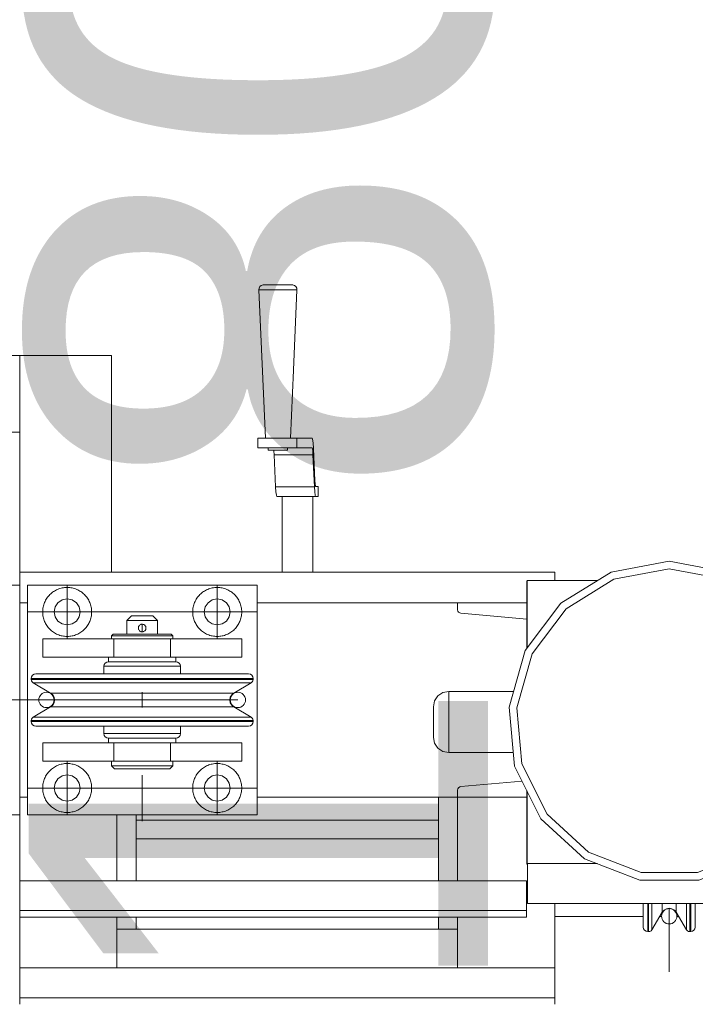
# Model space of a CAD drawing. Header units: millimetres. Extents: x 53746 to 116821, y -810352 to -765802.
# Tile 312 of 347: x 94638 to 95079, y -772743 to -772100. Entities that reach past the tile are written whole.
import ezdxf
from ezdxf.enums import TextEntityAlignment as Align

# ---------------------------------------------------------------- set-up
doc = ezdxf.new("R2010")
doc.units = ezdxf.units.MM
doc.header["$MEASUREMENT"] = 0
doc.linetypes.add('DGN Style 3', pattern=[2002.806, 1430.575714, -572.230286])
doc.linetypes.add('DGN Style 4', pattern=[2290.351719, 1144.460571, -572.230286, 1.430576, -572.230286])
for name, color, linetype, lineweight in [('Main Cradle Rails', 7, 'Continuous', 0), ('Side Cradle Tower', 7, 'Continuous', 0), ('Side Cradle Tower Platform', 7, 'Continuous', 0)]:
    doc.layers.add(name, color=color, linetype=linetype, lineweight=lineweight)
doc.styles.add('Style-ENGINEERING', font='ENGINEERING.shx')
doc.styles.add('Style-ENGINEERING_0', font='ENGINEERING.shx')
doc.dimstyles.new('MetricMM', dxfattribs={"dimtxt": 3, "dimasz": 3, "dimexe": 1.5, "dimexo": 1.5, "dimgap": 1.5, "dimtad": 1, "dimdec": 0, "dimzin": 7, "dimtxsty": 'Style-ENGINEERING_0', "dimcen": 0.09, "dimclrd": 1, "dimclre": 1, "dimclrt": 7, "dimadec": 0, "dimazin": 3, "dimtfac": 1, "dimtdec": 0, "dimtofl": 0, "dimtmove": 0, "dimatfit": 3, "dimfxl": 1, "dimtzin": 7, "dimlwd": -1, "dimlwe": 0, "dimarcsym": 0})

# ---------------------------------------------------------------- blocks, each defined once
blk = doc.blocks.new('*D63')
at = {"color": 1, "linetype": 'Continuous', "lineweight": 0, "transparency": 16777216}
for p, q in [((7993.36, 16815.24), (9900.68, 16815.24)), ((8729.77, 15014.86), (9900.68, 15014.86))]:
    blk.add_line(p, q, dxfattribs=at)
at = {"color": 1, "linetype": 'Continuous', "transparency": 16777216}
blk.add_line((9810.68, 16815.24), (9810.68, 15014.86), dxfattribs=at)
at = {"color": 1, "linetype": 'Continuous', "lineweight": 0, "transparency": 16777216, "extrusion": (0, 0, -1)}
blk.add_solid([(-9735.68, 16515.24), (-9810.68, 16815.24), (-9885.68, 16515.24)], dxfattribs=at)
at = {"color": 1, "linetype": 'Continuous', "lineweight": 0, "transparency": 16777216}
blk.add_solid([(9885.68, 15314.86), (9810.68, 15014.86), (9735.68, 15314.86)], dxfattribs=at)
at = {"layer": 'Defpoints', "color": 7, "linetype": 'Continuous', "lineweight": 0, "transparency": 16777216}
for p in [(7843.36, 16815.24), (9810.68, 15915.05), (8579.77, 15014.86), (9810.68, 15014.86)]:
    blk.add_point(p, dxfattribs=at)
at = {"color": 7, "linetype": 'Continuous', "lineweight": 0, "transparency": 16777216, "style": 'Style-ENGINEERING'}
blk.add_text('1 800', height=300, rotation=90, dxfattribs=at).set_placement((9510.68, 15328.09), align=Align.MIDDLE_LEFT)
blk = doc.blocks.new('*U57')
at = {"layer": 'Side Cradle Tower', "color": 7, "linetype": 'Continuous', "lineweight": 0}
for p, q in [((9354.77, 15615.76), (9533.51, 15615.76)), ((9533.51, 15615.76), (9704.36, 15615.76)), ((9686.48, 15610.35), (9686.42, 15610.35)), ((9686.13, 15609.94), (9686.08, 15609.94)), ((9354.77, 15595.76), (9359.77, 15595.76)), ((9354.77, 15468.76), (9354.77, 15595.76)), ((9509.77, 15595.76), (9533.51, 15595.76)), ((9533.51, 15595.76), (9640.8, 15595.76)), ((9640.8, 15595.76), (9640.8, 15591.25)), ((9686.08, 15595.76), (9640.8, 15595.76)), ((9640.96, 15590.38), (9640.8, 15591.25)), ((9640.96, 15590.38), (9640.96, 15590.38)), ((9640.96, 15590.38), (9640.96, 15590.38)), ((9641.43, 15589.63), (9641.43, 15589.63)), ((9641.43, 15589.63), (9641.43, 15589.63)), ((9642.14, 15589.1), (9642.14, 15589.1)), ((9642.14, 15589.1), (9642.14, 15589.1)), ((9686.08, 15585.09), (9642.99, 15588.86)), ((9635.01, 15497.85), (9635.01, 15499.37)), ((9642.13, 15475.42), (9642.14, 15475.42)), ((9642.14, 15475.42), (9642.99, 15475.66)), ((9642.14, 15475.42), (9642.14, 15475.42)), ((9642.99, 15475.66), (9682.98, 15479.16)), ((9354.77, 15468.76), (9359.77, 15468.76)), ((9509.77, 15468.76), (9533.51, 15468.76)), ((9533.51, 15468.76), (9640.8, 15468.76)), ((9628.24, 15414.19), (9628.24, 15468.76)), ((9640.8, 15468.76), (9640.8, 15473.27)), ((9686.08, 15468.76), (9640.8, 15468.76)), ((9640.8, 15414.19), (9640.8, 15468.76)), ((9640.96, 15474.13), (9640.96, 15474.14)), ((9640.96, 15474.14), (9640.96, 15474.14)), ((9641.43, 15474.89), (9641.43, 15474.89)), ((9641.43, 15474.89), (9641.43, 15474.89)), ((9354.77, 15457.26), (9354.77, 15414.19)), ((9418.27, 15414.19), (9418.27, 15457.26)), ((9430.82, 15457.26), (9430.82, 15414.19)), ((9430.82, 15453.64), (9533.51, 15453.64)), ((9533.51, 15453.64), (9628.24, 15453.64)), ((9430.82, 15441.64), (9533.51, 15441.64)), ((9533.51, 15441.64), (9628.24, 15441.64)), ((9686.13, 15424.93), (9686.08, 15424.93)), ((9686.42, 15399.37), (9686.42, 15425.28)), ((9686.48, 15425.35), (9732.07, 15425.35)), ((9686.48, 15425.35), (9686.48, 15425.35)), ((9354.77, 15414.19), (9533.51, 15414.19)), ((9533.51, 15414.19), (9685.71, 15414.19)), ((9871.83, 15399.37), (9686.42, 15399.37)), ((9764.99, 15399.37), (9764.99, 15386.46)), ((9765.56, 15399.37), (9765.56, 15386.46)), ((9767.71, 15399.37), (9767.71, 15387.6)), ((9774.49, 15399.37), (9774.49, 15398.17)), ((9774.49, 15398.17), (9774.49, 15393.62)), ((9783.53, 15393.62), (9783.53, 15398.17)), ((9790.31, 15399.37), (9790.31, 15387.6)), ((9792.46, 15399.37), (9792.46, 15386.46)), ((9793.04, 15399.37), (9793.04, 15386.46)), ((9354.77, 15390.41), (9354.77, 15394.65)), ((9354.77, 15394.65), (9533.51, 15394.65)), ((9533.51, 15394.65), (9685.71, 15394.65)), ((9685.71, 15390.41), (9685.71, 15394.65)), ((9354.77, 15390.41), (9354.77, 15357.24)), ((9354.77, 15390.41), (9533.51, 15390.41)), ((9418.27, 15357.24), (9418.27, 15390.41)), ((9430.82, 15390.41), (9430.82, 15382.59)), ((9533.51, 15390.41), (9685.71, 15390.41)), ((9628.24, 15382.59), (9628.24, 15390.41)), ((9640.8, 15357.24), (9640.8, 15390.41)), ((9761.99, 15390.92), (9704.3, 15390.92)), ((9764.99, 15386.46), (9764.99, 15380.94)), ((9765.56, 15386.46), (9765.56, 15380.94)), ((9767.71, 15387.6), (9767.71, 15382.17)), ((9774.01, 15390.92), (9772.89, 15390.92)), ((9785.13, 15390.92), (9784.01, 15390.92)), ((9790.31, 15387.6), (9790.31, 15382.17)), ((9792.46, 15386.46), (9792.46, 15380.94)), ((9793.04, 15386.46), (9793.04, 15380.94)), ((9533.51, 15382.59), (9418.27, 15382.59)), ((9640.8, 15382.59), (9533.51, 15382.59)), ((9354.77, 15357.24), (9533.51, 15357.24)), ((9533.51, 15357.24), (9704.36, 15357.24)), ((9354.77, 15333.46), (9354.77, 15337.7)), ((9354.77, 15337.7), (9533.51, 15337.7)), ((9533.51, 15337.7), (9704.36, 15337.7)), ((9704.36, 15333.46), (9704.36, 15337.7))]:
    blk.add_line(p, q, dxfattribs=at)
at = {"layer": 'Side Cradle Tower', "color": 7, "linetype": 'DGN Style 4', "lineweight": 0}
blk.add_line((9779.01, 15354.71), (9779.01, 15396.2), dxfattribs=at)
at = {"layer": 'Side Cradle Tower', "color": 7, "linetype": 'Continuous', "lineweight": 0, "flags": 128}
for points in [[(9816.94, 15615.76), (9779.01, 15622.85), (9741.08, 15615.76), (9708.27, 15595.44), (9685.02, 15564.65), (9674.46, 15527.54), (9678.02, 15489.11), (9695.22, 15454.57), (9723.74, 15428.57), (9759.72, 15414.63), (9798.31, 15414.63), (9834.29, 15428.57), (9862.8, 15454.57), (9880, 15489.11), (9883.56, 15527.54), (9873, 15564.65), (9849.75, 15595.44)], [(9858.81, 15457.58), (9875.19, 15490.48), (9878.59, 15527.07), (9868.53, 15562.42), (9846.38, 15591.75), (9815.14, 15611.09), (9779.01, 15617.85), (9742.89, 15611.09), (9711.64, 15591.75), (9689.5, 15562.42), (9679.44, 15527.07), (9682.83, 15490.48), (9699.21, 15457.58), (9726.37, 15432.83), (9760.64, 15419.55), (9797.39, 15419.55), (9831.65, 15432.83)], [(9354.77, 15607.26), (9354.77, 15615.76), (9354.77, 15615.76)], [(9686.42, 15610.35), (9686.42, 15610.35), (9686.08, 15609.94), (9686.08, 15566.05)], [(9732.35, 15610.35), (9686.48, 15610.35), (9686.13, 15609.94), (9686.13, 15566.12)], [(9704.36, 15610.35), (9704.36, 15615.76), (9704.36, 15615.76)], [(9642.99, 15588.86), (9642.14, 15589.1), (9641.43, 15589.63), (9640.96, 15590.38)], [(9677.21, 15497.85), (9635.01, 15497.85), (9631.18, 15498.61), (9627.94, 15500.78), (9625.77, 15504.02), (9625.01, 15507.85), (9625.01, 15508.61), (9625.01, 15510.78), (9625.01, 15514.02), (9625.01, 15517.85), (9625.01, 15521.67), (9625.01, 15524.92), (9625.01, 15527.09), (9625.01, 15527.85), (9625.77, 15531.67), (9627.94, 15534.92), (9631.18, 15537.09), (9635.01, 15537.85), (9677.39, 15537.83)], [(9635.01, 15537.85), (9635.01, 15536.32), (9635.01, 15531.99), (9635.01, 15525.5), (9635.01, 15517.85), (9635.01, 15510.19), (9635.01, 15503.7), (9635.01, 15499.37)], [(9640.8, 15473.27), (9640.96, 15474.14), (9641.43, 15474.89), (9642.14, 15475.42)], [(9686.08, 15472.93), (9686.08, 15424.93), (9686.08, 15424.93)], [(9686.13, 15472.82), (9686.13, 15424.93), (9686.48, 15425.35)], [(9354.77, 15394.65), (9354.77, 15414.19), (9354.77, 15414.19)], [(9685.71, 15394.65), (9685.71, 15414.19), (9685.71, 15414.19)], [(9704.3, 15399.37), (9704.3, 15363.96), (9704.3, 15357.24)], [(9761.99, 15399.37), (9761.99, 15389.24), (9761.99, 15383.94), (9762.21, 15382.8), (9762.86, 15381.82), (9763.84, 15381.17), (9764.99, 15380.94), (9765.56, 15380.94), (9766.41, 15381.09), (9767.15, 15381.52), (9767.71, 15382.17), (9774.49, 15393.62), (9775.67, 15394.99), (9777.23, 15395.88), (9779.01, 15396.19), (9780.79, 15395.88), (9782.36, 15394.99)], [(9782.36, 15394.99), (9783.53, 15393.62), (9790.31, 15382.17), (9790.87, 15381.52), (9791.62, 15381.09), (9792.46, 15380.94), (9793.04, 15380.94), (9794.19, 15381.17), (9795.16, 15381.82), (9795.81, 15382.8), (9796.04, 15383.94), (9796.04, 15389.24), (9796.04, 15399.37)], [(9783.53, 15398.17), (9783.53, 15398.17), (9783.53, 15399.37)], [(9354.77, 15337.7), (9354.77, 15357.24), (9354.77, 15357.24)], [(9704.36, 15337.7), (9704.36, 15357.24), (9704.36, 15357.24)]]:
    blk.add_lwpolyline(points, dxfattribs=at)
at = {"layer": 'Side Cradle Tower', "color": 7, "linetype": 'Continuous', "lineweight": 0}
blk.add_arc((9779.01, 15390.94), 5, 0, 359.99999, dxfattribs=at)
at = {"layer": 'Side Cradle Tower Platform', "color": 7, "linetype": 'Continuous', "lineweight": 0}
for p, q in [((9522.83, 15803.37), (9519.16, 15803.37)), ((9304.77, 15757.26), (9354.77, 15757.26)), ((9354.77, 15757.26), (9354.77, 15707.26)), ((9414.77, 15757.26), (9414.77, 15615.76)), ((9533.51, 15747.67), (9531.55, 15703.36)), ((9354.77, 15707.26), (9304.77, 15707.26)), ((9354.77, 15707.26), (9354.77, 15615.76)), ((9510.32, 15697.01), (9510.32, 15703.36)), ((9531.06, 15703.36), (9533.51, 15703.36)), ((9533.51, 15703.36), (9535.68, 15703.36)), ((9545.74, 15703.36), (9535.68, 15703.36)), ((9535.68, 15703.36), (9535.68, 15697.01)), ((9546.58, 15696.54), (9546.34, 15700.22)), ((9520.63, 15695.42), (9523.03, 15695.42)), ((9531.06, 15697.01), (9533.51, 15697.01)), ((9533.51, 15697.01), (9535.68, 15697.01)), ((9535.68, 15697.01), (9545.74, 15697.01)), ((9545.74, 15697.01), (9545.95, 15696.48)), ((9547.58, 15675.59), (9546.58, 15696.54)), ((9521.95, 15671.51), (9520.94, 15692.46)), ((9533.51, 15692.46), (9520.94, 15692.46)), ((9546.3, 15692.46), (9533.51, 15692.46)), ((9546.3, 15692.46), (9547.3, 15671.51)), ((9522.16, 15668.14), (9521.95, 15671.51)), ((9533.51, 15671.51), (9521.95, 15671.51)), ((9547.3, 15671.51), (9533.51, 15671.51)), ((9547.3, 15671.51), (9547.52, 15668.14)), ((9548.07, 15671.61), (9547.89, 15672.08)), ((9548.07, 15671.61), (9549.63, 15671.61)), ((9549.63, 15671.61), (9549.63, 15665.26)), ((9533.51, 15665.26), (9522.71, 15665.26)), ((9526.19, 15615.76), (9526.19, 15665.11)), ((9548.07, 15665.26), (9533.51, 15665.26)), ((9546.19, 15615.76), (9546.19, 15665.11)), ((9549.63, 15665.26), (9548.07, 15665.26)), ((9354.77, 15607.26), (9344.77, 15607.26)), ((9354.77, 15595.76), (9354.77, 15607.26)), ((9509.77, 15607.26), (9359.77, 15607.26)), ((9359.77, 15607.26), (9359.77, 15457.26)), ((9509.77, 15457.26), (9509.77, 15607.26)), ((9377.91, 15593.01), (9379.76, 15595.77)), ((9489.78, 15595.77), (9491.62, 15593.01)), ((9434.77, 15587.26), (9437.44, 15587.26)), ((9432.29, 15579.51), (9432.4, 15580.07)), ((9432.36, 15578.58), (9432.36, 15578.57)), ((9432.38, 15579.98), (9432.46, 15580.21)), ((9432.49, 15580.26), (9433, 15581.02)), ((9432.5, 15578.2), (9432.5, 15578.21)), ((9432.59, 15580.49), (9432.58, 15580.48)), ((9433, 15581.02), (9433.15, 15581.15)), ((9434.02, 15581.64), (9434.77, 15581.75)), ((9434.77, 15581.75), (9435.02, 15581.75)), ((9435.46, 15581.66), (9435.45, 15581.66)), ((9435.72, 15581.56), (9436.5, 15581.06)), ((9436.49, 15581.07), (9436.48, 15581.08)), ((9436.89, 15577.96), (9436.53, 15577.5)), ((9436.54, 15581.01), (9436.99, 15580.41)), ((9436.78, 15580.73), (9436.74, 15580.79)), ((9436.78, 15580.73), (9436.99, 15580.41)), ((9436.93, 15578.01), (9436.93, 15578.01)), ((9436.99, 15580.41), (9436.99, 15580.4)), ((9437.02, 15580.32), (9437.07, 15580.21)), ((9437.22, 15578.76), (9437.07, 15578.3)), ((9437.09, 15578.34), (9437.21, 15578.74)), ((9437.26, 15579.16), (9437.22, 15578.77)), ((9437.26, 15579.16), (9437.22, 15578.77)), ((9437.22, 15578.77), (9437.22, 15578.77)), ((9437.24, 15579.6), (9437.26, 15579.27)), ((9437.26, 15579.16), (9437.26, 15579.16)), ((9369.77, 15572.26), (9369.77, 15560.26)), ((9416.29, 15574.26), (9414.77, 15574.26)), ((9416.34, 15572.26), (9418.92, 15572.26)), ((9416.34, 15572.26), (9416.34, 15560.26)), ((9433, 15577.49), (9433.04, 15577.46)), ((9433.81, 15576.96), (9433.3, 15577.24)), ((9433.31, 15577.23), (9433.32, 15577.22)), ((9434.05, 15576.87), (9433.81, 15576.96)), ((9434.42, 15576.78), (9434.04, 15576.87)), ((9434.04, 15576.87), (9434.05, 15576.87)), ((9434.77, 15576.77), (9434.45, 15576.78)), ((9435.33, 15576.83), (9435.68, 15576.94)), ((9436.53, 15577.5), (9436.4, 15577.37)), ((9436.67, 15577.64), (9436.7, 15577.69)), ((9452.32, 15575.26), (9448.2, 15575.26)), ((9453.19, 15572.26), (9453.19, 15560.26)), ((9499.77, 15572.26), (9499.77, 15560.26)), ((9367.78, 15546.29), (9362.27, 15546.29)), ((9367.78, 15545.71), (9362.27, 15545.71)), ((9407.02, 15546.29), (9383.5, 15546.29)), ((9434.76, 15545.71), (9407.02, 15545.71)), ((9462.51, 15546.29), (9434.77, 15546.29)), ((9462.51, 15545.71), (9434.77, 15545.71)), ((9486.03, 15545.71), (9462.51, 15545.71)), ((9507.27, 15546.29), (9501.75, 15546.29)), ((9507.27, 15545.71), (9501.75, 15545.71)), ((9368.92, 15543.56), (9363.49, 15543.56)), ((9434.77, 15527.26), (9434.77, 15537.26)), ((9434.77, 15527.26), (9434.77, 15537.26)), ((9494.59, 15536.78), (9490.04, 15536.78)), ((9374.94, 15527.74), (9379.49, 15527.74)), ((9462.04, 15520.96), (9434.77, 15520.96)), ((9506.04, 15520.96), (9500.62, 15520.96)), ((9367.78, 15518.81), (9362.27, 15518.81)), ((9367.78, 15518.23), (9362.27, 15518.23)), ((9407.02, 15518.81), (9383.5, 15518.81)), ((9434.76, 15518.81), (9407.02, 15518.81)), ((9462.51, 15518.81), (9434.77, 15518.81)), ((9486.03, 15518.23), (9462.51, 15518.23)), ((9507.27, 15518.81), (9501.75, 15518.81)), ((9507.27, 15518.23), (9501.75, 15518.23)), ((9434.77, 15507.26), (9422.27, 15507.26)), ((9447.27, 15507.26), (9434.77, 15507.26)), ((9369.77, 15492.26), (9369.77, 15504.26)), ((9416.34, 15492.26), (9416.34, 15504.26)), ((9453.19, 15492.26), (9453.19, 15504.26)), ((9499.77, 15492.26), (9499.77, 15504.26)), ((9418.95, 15492.26), (9416.34, 15492.26)), ((9382.51, 15482.61), (9385.77, 15483.26)), ((9441.65, 15487.26), (9447.49, 15487.26)), ((9354.77, 15457.26), (9354.77, 15468.76)), ((9475.27, 15474.76), (9475.91, 15471.51)), ((9344.77, 15457.26), (9354.77, 15457.26)), ((9359.77, 15457.26), (9509.77, 15457.26))]:
    blk.add_line(p, q, dxfattribs=at)
at = {"layer": 'Side Cradle Tower Platform', "color": 7, "linetype": 'DGN Style 4', "lineweight": 0}
for p, q in [((9385.77, 15572.26), (9385.77, 15607.26)), ((9483.77, 15572.26), (9483.77, 15607.26)), ((9509.77, 15589.76), (9359.77, 15589.76)), ((9434.77, 15576.77), (9434.77, 15581.75)), ((9385.77, 15492.26), (9385.77, 15457.26)), ((9483.77, 15492.26), (9483.77, 15457.26)), ((9434.77, 15453.11), (9434.77, 15483.18)), ((9509.77, 15474.76), (9359.77, 15474.76))]:
    blk.add_line(p, q, dxfattribs=at)
at = {"layer": 'Side Cradle Tower Platform', "color": 7, "linetype": 'DGN Style 3', "lineweight": 0}
for p, q in [((9158.26, 15532.26), (9390.57, 15532.26)), ((9390.57, 15532.26), (9497.27, 15532.26))]:
    blk.add_line(p, q, dxfattribs=at)
at = {"layer": 'Side Cradle Tower Platform', "color": 7, "linetype": 'Continuous', "lineweight": 0, "flags": 128}
for points in [[(9515.23, 15703.36), (9510.94, 15800.09), (9511.11, 15801.24), (9511.68, 15802.26), (9512.57, 15803), (9513.68, 15803.37), (9513.68, 15803.37)], [(9519.16, 15803.37), (9516.13, 15803.37), (9514.2, 15803.37), (9513.68, 15803.37), (9513.68, 15803.37)], [(9533.1, 15803.37), (9532.15, 15803.37), (9529.86, 15803.37), (9526.59, 15803.37), (9522.83, 15803.37)], [(9533.1, 15803.37), (9533.1, 15803.37), (9533.51, 15803.24)], [(9533.51, 15803.24), (9534.21, 15803), (9535.1, 15802.26), (9535.67, 15801.24), (9535.83, 15800.09), (9533.51, 15747.67)], [(9533.51, 15800.09), (9531.68, 15800.09), (9527.49, 15800.09), (9522.68, 15800.09), (9517.97, 15800.09), (9514.08, 15800.09), (9511.62, 15800.09), (9510.94, 15800.09)], [(9535.83, 15800.09), (9534.61, 15800.09), (9533.51, 15800.09)], [(9354.77, 15757.26), (9414.77, 15757.26), (9414.77, 15757.26)], [(9531.06, 15703.36), (9525.55, 15703.36), (9519.81, 15703.36), (9514.52, 15703.36), (9510.32, 15703.36)], [(9545.74, 15703.36), (9546.06, 15702.56), (9546.34, 15700.22)], [(9531.06, 15697.01), (9525.55, 15697.01), (9519.81, 15697.01), (9514.52, 15697.01), (9510.32, 15697.01)], [(9520.63, 15695.42), (9518.65, 15695.42), (9517.39, 15695.42), (9517.05, 15695.42), (9517.05, 15697.01)], [(9520.72, 15695.42), (9520.78, 15694.92), (9520.94, 15692.46)], [(9529.73, 15697.01), (9529.73, 15695.42), (9529.11, 15695.42), (9527.61, 15695.42), (9525.48, 15695.42), (9523.03, 15695.42)], [(9546.3, 15692.46), (9546.14, 15694.92), (9545.95, 15696.48)], [(9547.58, 15675.59), (9547.72, 15673.44), (9547.89, 15672.08)], [(9522.16, 15668.14), (9522.43, 15665.99), (9522.71, 15665.26)], [(9548.07, 15665.26), (9547.78, 15665.99), (9547.52, 15668.14)], [(9526.19, 15665.11), (9526.97, 15665.11), (9529.16, 15665.11), (9532.42, 15665.11), (9533.51, 15665.11)], [(9533.51, 15665.11), (9536.25, 15665.11), (9540.08, 15665.11), (9543.31, 15665.11)], [(9543.31, 15665.11), (9545.45, 15665.11), (9546.19, 15665.11), (9546.19, 15665.11)], [(9379.76, 15595.77), (9382.51, 15597.61), (9385.77, 15598.26), (9389.02, 15597.61), (9391.78, 15595.77), (9393.62, 15593.01), (9394.27, 15589.76), (9393.62, 15586.51), (9391.78, 15583.75), (9389.02, 15581.91), (9385.77, 15581.26), (9382.51, 15581.91), (9379.76, 15583.75), (9377.91, 15586.51), (9377.27, 15589.76), (9377.91, 15593.01)], [(9491.62, 15593.01), (9492.27, 15589.76), (9491.62, 15586.51), (9489.78, 15583.75), (9487.02, 15581.91), (9483.77, 15581.26), (9480.51, 15581.91), (9477.76, 15583.75), (9475.91, 15586.51), (9475.27, 15589.76), (9475.91, 15593.01), (9477.76, 15595.77), (9480.51, 15597.61), (9483.77, 15598.26), (9487.02, 15597.61), (9489.78, 15595.77)], [(9424.77, 15575.26), (9424.77, 15584.26), (9427.77, 15587.26), (9428.3, 15587.26), (9429.82, 15587.26), (9432.09, 15587.26), (9434.77, 15587.26)], [(9437.44, 15587.26), (9439.72, 15587.26), (9441.23, 15587.26), (9441.77, 15587.26), (9444.77, 15584.26), (9444.77, 15575.26)], [(9424.77, 15584.26), (9425.53, 15584.26), (9427.69, 15584.26), (9430.94, 15584.26), (9434.77, 15584.26), (9438.59, 15584.26), (9441.84, 15584.26), (9444, 15584.26), (9444.77, 15584.26)], [(9432.28, 15579.01), (9432.27, 15579.26), (9432.3, 15579.7), (9432.4, 15580.07), (9432.46, 15580.21)], [(9432.28, 15579.01), (9432.27, 15579.26), (9432.3, 15579.7)], [(9432.36, 15578.57), (9432.28, 15579.01), (9432.28, 15579.01)], [(9432.36, 15578.58), (9432.28, 15579.01), (9432.28, 15579.01)], [(9432.28, 15579.01), (9432.28, 15579.01), (9432.36, 15578.58)], [(9432.5, 15578.2), (9432.5, 15578.2), (9432.46, 15578.31), (9432.36, 15578.58), (9432.36, 15578.58)], [(9432.46, 15580.21), (9432.46, 15580.21), (9432.59, 15580.49), (9432.59, 15580.49)], [(9433.15, 15577.37), (9433, 15577.5), (9432.5, 15578.2)], [(9433, 15577.49), (9432.97, 15577.52), (9432.73, 15577.81), (9432.5, 15578.2)], [(9432.59, 15580.49), (9432.79, 15580.79), (9433, 15581.02), (9433.1, 15581.13), (9433.41, 15581.36), (9433.8, 15581.57), (9433.81, 15581.57), (9434.19, 15581.69), (9434.62, 15581.76), (9434.77, 15581.75)], [(9433.1, 15581.13), (9433.81, 15581.56), (9434.18, 15581.69)], [(9435.02, 15581.75), (9435.02, 15581.75), (9435.02, 15581.75)], [(9435.02, 15581.75), (9435.02, 15581.75), (9435.46, 15581.66), (9435.46, 15581.66)], [(9435.45, 15581.66), (9435.72, 15581.56), (9435.73, 15581.56)], [(9435.46, 15581.66), (9435.72, 15581.56), (9435.8, 15581.53), (9436.2, 15581.31), (9436.48, 15581.08)], [(9436.48, 15581.08), (9436.48, 15581.08), (9436.53, 15581.02), (9436.78, 15580.73), (9436.78, 15580.73)], [(9436.93, 15578.01), (9436.67, 15577.64), (9436.67, 15577.64)], [(9437.07, 15578.31), (9437.07, 15578.3), (9436.92, 15578)], [(9437.09, 15578.34), (9437.07, 15578.3), (9436.93, 15578.01)], [(9437.07, 15580.21), (9437.07, 15580.21), (9436.99, 15580.41), (9436.99, 15580.41)], [(9437.02, 15580.33), (9437.07, 15580.21), (9437.24, 15579.6)], [(9437.07, 15580.21), (9437.16, 15579.99), (9437.24, 15579.6), (9437.26, 15579.26)], [(9437.22, 15578.77), (9437.09, 15578.34), (9437.09, 15578.34)], [(9437.09, 15578.34), (9437.09, 15578.34), (9437.09, 15578.34)], [(9437.26, 15579.26), (9437.26, 15579.26), (9437.26, 15579.16), (9437.26, 15579.16)], [(9369.77, 15572.26), (9369.77, 15572.26), (9416.34, 15572.26)], [(9414.77, 15572.26), (9414.77, 15574.26), (9415.77, 15575.26), (9417.21, 15575.26), (9421.33, 15575.26), (9427.49, 15575.26), (9434.77, 15575.26), (9442.04, 15575.26), (9448.2, 15575.26)], [(9454.77, 15574.26), (9453.24, 15574.26), (9448.91, 15574.26), (9442.42, 15574.26), (9434.77, 15574.26), (9427.11, 15574.26), (9420.62, 15574.26), (9416.29, 15574.26)], [(9420.66, 15572.26), (9420.62, 15572.26), (9418.92, 15572.26)], [(9420.66, 15572.26), (9420.69, 15572.26), (9424.97, 15572.26)], [(9427.13, 15572.26), (9427.11, 15572.26), (9424.97, 15572.26)], [(9427.13, 15572.26), (9427.15, 15572.26), (9434.77, 15572.26), (9434.77, 15572.26)], [(9433.32, 15577.22), (9433.32, 15577.22), (9433, 15577.49), (9433, 15577.49)], [(9433.81, 15576.96), (9433.63, 15577.03), (9433.32, 15577.22)], [(9435.26, 15576.81), (9434.86, 15576.76), (9434.77, 15576.77), (9434.77, 15576.77), (9434.42, 15576.78), (9434.05, 15576.87)], [(9435.26, 15576.81), (9435.68, 15576.94), (9434.77, 15576.77)], [(9434.77, 15572.26), (9442.38, 15572.26), (9442.4, 15572.26)], [(9436.04, 15577.11), (9436.04, 15577.11), (9435.72, 15576.95), (9435.69, 15576.94), (9435.26, 15576.81), (9435.26, 15576.81)], [(9436.41, 15577.37), (9435.72, 15576.95), (9435.69, 15576.94), (9435.68, 15576.94), (9435.72, 15576.95), (9436.04, 15577.11)], [(9436.67, 15577.64), (9436.53, 15577.5), (9436.41, 15577.37), (9436.04, 15577.11)], [(9444.56, 15572.26), (9442.42, 15572.26), (9442.4, 15572.26)], [(9444.47, 15572.26), (9448.85, 15572.26), (9448.87, 15572.26)], [(9450.61, 15572.26), (9448.91, 15572.26), (9448.87, 15572.26)], [(9450.58, 15572.26), (9453.19, 15572.26), (9499.77, 15572.26), (9499.77, 15572.26)], [(9452.32, 15575.26), (9453.77, 15575.26), (9454.77, 15574.26), (9454.77, 15572.26)], [(9369.77, 15560.26), (9369.77, 15560.26), (9412.77, 15560.26)], [(9443.18, 15557.26), (9434.77, 15557.26), (9426.35, 15557.26), (9419.21, 15557.26), (9414.44, 15557.26), (9412.77, 15557.26), (9412.77, 15560.26), (9414.44, 15560.26), (9419.21, 15560.26), (9426.35, 15560.26), (9434.77, 15560.26), (9443.18, 15560.26), (9450.32, 15560.26), (9455.09, 15560.26), (9456.77, 15560.26), (9456.77, 15557.26), (9455.09, 15557.26), (9450.32, 15557.26), (9443.18, 15557.26)], [(9456.77, 15560.26), (9499.77, 15560.26), (9499.77, 15560.26)], [(9409.77, 15549.29), (9409.77, 15554.26), (9409.99, 15555.41), (9410.64, 15556.38), (9411.62, 15557.03), (9412.77, 15557.26), (9414.44, 15557.26), (9419.21, 15557.26), (9426.35, 15557.26), (9434.77, 15557.26), (9443.18, 15557.26), (9443.18, 15557.26)], [(9444.33, 15554.26), (9434.77, 15554.26), (9425.2, 15554.26), (9417.09, 15554.26), (9411.67, 15554.26), (9409.77, 15554.26)], [(9443.18, 15557.26), (9450.32, 15557.26), (9455.09, 15557.26), (9456.77, 15557.26), (9457.91, 15557.03), (9458.89, 15556.38), (9459.54, 15555.41), (9459.77, 15554.26), (9459.77, 15549.29)], [(9459.77, 15554.26), (9457.86, 15554.26), (9452.44, 15554.26), (9444.33, 15554.26)], [(9494.59, 15527.74), (9493.22, 15528.92), (9492.33, 15530.48), (9492.02, 15532.26), (9492.33, 15534.04), (9493.22, 15535.6), (9494.59, 15536.78), (9506.04, 15543.56), (9506.69, 15544.12), (9507.12, 15544.86), (9507.27, 15545.71), (9507.27, 15546.29), (9507.04, 15547.43), (9506.39, 15548.41), (9505.41, 15549.06), (9504.27, 15549.29), (9498.98, 15549.29), (9483.91, 15549.29), (9461.36, 15549.29), (9434.77, 15549.29), (9408.17, 15549.29), (9385.62, 15549.29), (9370.56, 15549.29), (9365.27, 15549.29), (9364.12, 15549.06), (9363.14, 15548.41), (9362.49, 15547.43), (9362.27, 15546.29), (9362.27, 15545.71), (9362.41, 15544.86), (9362.84, 15544.12), (9363.49, 15543.56), (9374.94, 15536.78), (9376.31, 15535.6), (9377.21, 15534.04), (9377.52, 15532.26), (9377.21, 15530.48), (9376.31, 15528.92), (9374.94, 15527.74), (9363.49, 15520.96), (9362.84, 15520.4), (9362.41, 15519.66), (9362.27, 15518.81), (9362.27, 15518.23), (9362.49, 15517.09), (9363.14, 15516.11), (9364.12, 15515.46), (9365.27, 15515.23), (9370.56, 15515.23), (9385.62, 15515.23), (9408.17, 15515.23), (9434.77, 15515.23), (9461.36, 15515.23), (9483.91, 15515.23), (9498.98, 15515.23), (9504.27, 15515.23), (9505.41, 15515.46), (9506.39, 15516.11), (9507.04, 15517.09), (9507.27, 15518.23), (9507.27, 15518.81), (9507.12, 15519.66), (9506.69, 15520.4), (9506.04, 15520.96), (9494.59, 15527.74)], [(9383.5, 15546.29), (9367.78, 15546.29), (9367.78, 15546.29)], [(9383.5, 15545.71), (9367.78, 15545.71), (9367.78, 15545.71)], [(9407.02, 15545.71), (9383.5, 15545.71), (9383.5, 15545.71)], [(9434.77, 15546.29), (9434.77, 15546.29), (9407.02, 15546.29)], [(9486.03, 15546.29), (9486.03, 15546.29), (9462.51, 15546.29)], [(9501.75, 15546.29), (9501.75, 15546.29), (9486.03, 15546.29)], [(9501.75, 15545.71), (9501.75, 15545.71), (9486.03, 15545.71)], [(9384.37, 15543.56), (9368.92, 15543.56), (9368.92, 15543.56)], [(9407.49, 15543.56), (9384.37, 15543.56), (9384.37, 15543.56)], [(9434.76, 15543.56), (9407.49, 15543.56), (9407.49, 15543.56)], [(9462.04, 15543.56), (9434.77, 15543.56), (9434.76, 15543.56)], [(9506.04, 15543.56), (9500.61, 15543.56), (9485.16, 15543.56), (9462.04, 15543.56)], [(9457.66, 15536.78), (9434.77, 15536.78), (9411.87, 15536.78), (9392.46, 15536.78), (9379.5, 15536.78), (9374.94, 15536.78)], [(9490.04, 15536.78), (9490.04, 15536.78), (9477.07, 15536.78), (9457.66, 15536.78)], [(9379.49, 15527.74), (9379.5, 15527.74), (9392.46, 15527.74), (9411.87, 15527.74), (9434.77, 15527.74)], [(9434.77, 15527.74), (9457.66, 15527.74), (9477.07, 15527.74), (9490.04, 15527.74), (9494.59, 15527.74)], [(9407.49, 15520.96), (9407.49, 15520.96), (9384.37, 15520.96), (9368.92, 15520.96), (9363.49, 15520.96)], [(9434.77, 15520.96), (9434.77, 15520.96), (9407.49, 15520.96)], [(9485.16, 15520.96), (9485.16, 15520.96), (9462.04, 15520.96)], [(9500.61, 15520.96), (9500.61, 15520.96), (9485.17, 15520.96)], [(9383.5, 15518.81), (9367.78, 15518.81), (9367.78, 15518.81)], [(9383.5, 15518.23), (9367.78, 15518.23), (9367.78, 15518.23)], [(9407.02, 15518.23), (9383.5, 15518.23), (9383.5, 15518.23)], [(9434.76, 15518.23), (9407.02, 15518.23), (9407.02, 15518.23)], [(9443.18, 15507.26), (9434.77, 15507.26), (9426.35, 15507.26), (9419.21, 15507.26), (9414.44, 15507.26), (9412.77, 15507.26), (9411.62, 15507.49), (9410.64, 15508.14), (9409.99, 15509.11), (9409.77, 15510.26), (9409.77, 15515.23)], [(9462.51, 15518.23), (9434.77, 15518.23), (9434.76, 15518.23)], [(9459.77, 15515.23), (9459.77, 15510.26), (9459.54, 15509.11), (9458.89, 15508.14), (9457.91, 15507.49), (9456.77, 15507.26), (9455.09, 15507.26)], [(9486.03, 15518.81), (9486.03, 15518.81), (9462.51, 15518.81)], [(9501.75, 15518.81), (9501.75, 15518.81), (9486.03, 15518.81)], [(9501.75, 15518.23), (9501.75, 15518.23), (9486.03, 15518.23)], [(9444.33, 15510.26), (9434.77, 15510.26), (9425.2, 15510.26), (9417.09, 15510.26), (9411.67, 15510.26), (9409.77, 15510.26)], [(9443.18, 15504.26), (9434.77, 15504.26), (9426.35, 15504.26), (9419.21, 15504.26), (9414.44, 15504.26), (9412.77, 15504.26), (9412.77, 15507.26), (9414.44, 15507.26), (9419.21, 15507.26), (9426.35, 15507.26), (9434.77, 15507.26), (9443.18, 15507.26), (9450.32, 15507.26), (9455.09, 15507.26), (9456.77, 15507.26), (9456.77, 15504.26), (9455.09, 15504.26), (9450.32, 15504.26), (9443.18, 15504.26)], [(9450.32, 15507.26), (9450.32, 15507.26), (9443.18, 15507.26)], [(9459.77, 15510.26), (9457.86, 15510.26), (9452.44, 15510.26), (9444.33, 15510.26)], [(9455.09, 15507.26), (9455.09, 15507.26), (9450.32, 15507.26)], [(9412.77, 15504.26), (9369.77, 15504.26), (9369.77, 15504.26)], [(9499.77, 15504.26), (9499.77, 15504.26), (9456.77, 15504.26)], [(9416.34, 15492.26), (9369.77, 15492.26), (9369.77, 15492.26)], [(9441.65, 15487.26), (9434.77, 15487.26), (9427.88, 15487.26), (9422.04, 15487.26), (9418.14, 15487.26), (9416.77, 15487.26), (9414.77, 15489.26), (9414.77, 15492.26)], [(9414.77, 15489.26), (9416.29, 15489.26), (9420.62, 15489.26), (9427.11, 15489.26), (9434.77, 15489.26), (9442.42, 15489.26), (9448.91, 15489.26), (9453.24, 15489.26), (9454.77, 15489.26)], [(9418.92, 15492.26), (9420.62, 15492.26), (9420.66, 15492.26)], [(9425.06, 15492.26), (9420.69, 15492.26), (9420.66, 15492.26)], [(9424.97, 15492.26), (9427.11, 15492.26), (9427.13, 15492.26)], [(9434.77, 15492.26), (9434.77, 15492.26), (9427.15, 15492.26), (9427.13, 15492.26)], [(9442.4, 15492.26), (9442.38, 15492.26), (9434.77, 15492.26)], [(9442.4, 15492.26), (9442.42, 15492.26), (9444.56, 15492.26)], [(9448.87, 15492.26), (9448.85, 15492.26), (9444.56, 15492.26)], [(9454.77, 15492.26), (9454.77, 15489.26), (9452.77, 15487.26), (9451.4, 15487.26), (9447.49, 15487.26)], [(9448.87, 15492.26), (9448.91, 15492.26), (9450.61, 15492.26)], [(9499.77, 15492.26), (9499.77, 15492.26), (9453.19, 15492.26), (9450.61, 15492.26)], [(9385.77, 15483.26), (9389.02, 15482.61), (9391.78, 15480.77), (9393.62, 15478.01), (9394.27, 15474.76), (9393.62, 15471.51), (9391.78, 15468.75), (9389.02, 15466.91), (9385.77, 15466.26), (9382.51, 15466.91), (9379.76, 15468.75), (9377.91, 15471.51), (9377.27, 15474.76), (9377.91, 15478.01), (9379.76, 15480.77), (9382.51, 15482.61)], [(9475.91, 15471.51), (9477.76, 15468.75), (9480.51, 15466.91), (9483.77, 15466.26), (9487.02, 15466.91), (9489.78, 15468.75), (9491.62, 15471.51), (9492.27, 15474.76), (9491.62, 15478.01), (9489.78, 15480.77), (9487.02, 15482.61), (9483.77, 15483.26), (9480.51, 15482.61), (9477.76, 15480.77), (9475.91, 15478.01), (9475.27, 15474.76)]]:
    blk.add_lwpolyline(points, dxfattribs=at)
at = {"layer": 'Side Cradle Tower Platform', "color": 7, "linetype": 'DGN Style 4', "lineweight": 0}
for centre in [(9385.77, 15589.76), (9483.77, 15589.76), (9385.77, 15474.76), (9483.77, 15474.76)]:
    blk.add_arc(centre, 16, 0, 359.99999, dxfattribs=at)
at = {"layer": 'Side Cradle Tower Platform', "color": 7, "linetype": 'Continuous', "lineweight": 0}
blk.add_arc((9372.27, 15532.26), 5, 0, 359.99999, dxfattribs=at)
at = {"layer": 'Side Cradle Tower Platform', "color": 7, "linetype": 'Continuous', "lineweight": 0, "extrusion": (0, 0, -1)}
blk.add_arc((-9497.27, 15532.26), 5, 0, 359.99999, dxfattribs=at)
at = {"color": 1, "linetype": 'Continuous'}
dim = blk.add_linear_dim(base=(9810.68, 15014.86), p1=(7843.36, 16815.24), p2=(8579.77, 15014.86), angle=270, text='\\FSTANDARD;<>', dimstyle='MetricMM', override={"dimtxt": 300, "dimasz": 300, "dimexe": 90, "dimexo": 150, "dimgap": 150}, dxfattribs=at)
dim.commit()
dim.dimension.update_dxf_attribs({"geometry": '*D63', "text_midpoint": (9810.68, 15915.05)})

msp = doc.modelspace()

# ---------------------------------------------------------------- block references
at = {"layer": 'Main Cradle Rails', "color": 7, "linetype": 'Continuous', "lineweight": 0}
msp.add_blockref('*U57', (85283.05, -788076.95), dxfattribs=at)

doc.saveas('drawing.dxf')
